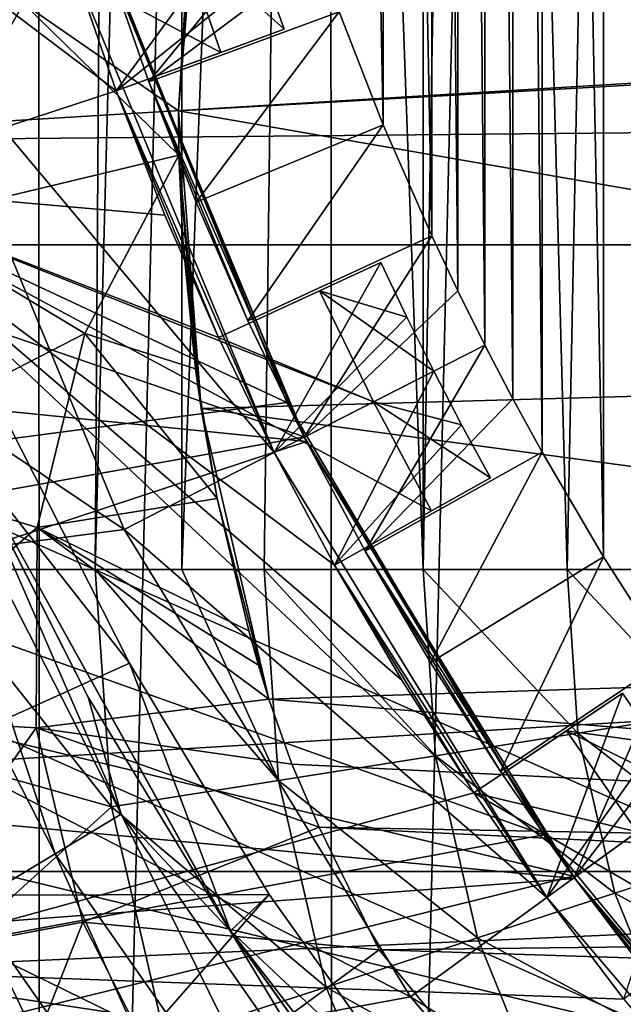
# Model space of a CAD drawing. Header units: metres. Extents: x -104 to 104, y -111 to 38.
# Tile 603 of 656: x -9.53 to -7.74, y -6.11 to -3.19. Entities that reach past the tile are written whole.
import ezdxf

# ---------------------------------------------------------------- set-up
doc = ezdxf.new("R2010")
doc.units = ezdxf.units.M
doc.layers.add('solid_509367_AD153', color=7, linetype='CONTINUOUS')

msp = doc.modelspace()

# ---------------------------------------------------------------- linework, layer by layer
at = {"layer": 'solid_509367_AD153'}
for points in [[(-88.5, -7.5, -19), (-88.5, 19.5, -19), (88.5, 19.5, -19)], [(-36.57795, -7.5, -19), (-88.5, -7.5, -19), (88.5, 19.5, -19)], [(-34.248123, -7.626659, -19), (-36.57795, -7.5, -19), (88.5, 19.5, -19)], [(-31.945723, -8.004942, -19), (-34.248123, -7.626659, -19), (88.5, 19.5, -19)], [(31.945723, -8.004942, -19), (-31.945723, -8.004942, -19), (88.5, 19.5, -19)], [(-7.738137, 18.477869, 77.662575), (-8.617158, 18.085482, 77.653587), (-8.602119, -18.093523, 77.653748)], [(-7.738137, 18.477869, 77.662575), (-8.602119, -18.093523, 77.653748), (-7.680495, -18.502373, 77.663132)], [(-8.617158, 18.085482, 77.653587), (-9.475349, 17.651928, 77.643883), (-9.471533, -17.654408, 77.643929)], [(-8.617158, 18.085482, 77.653587), (-9.471533, -17.654408, 77.643929), (-8.602119, -18.093523, 77.653748)], [(-9.475349, 17.651928, 77.643883), (-10.312423, 17.177353, 77.63353), (-10.298449, -17.186485, 77.633713)], [(-9.475349, 17.651928, 77.643883), (-10.298449, -17.186485, 77.633713), (-9.471533, -17.654408, 77.643929)], [(-4.344064, -7.658508, -16.1), (-4.344064, 15.273149, -16.1), (-55.566704, 15.273149, -16.1)], [(-21.630114, -7.658508, -16.1), (-4.344064, -7.658508, -16.1), (-55.566704, 15.273149, -16.1)], [(-7.607947, 5.083467, 47), (-7.801657, 4.780862, 47), (-7.607947, -5.083467, 47)], [(-9.242718, 4.819205, 74.644295), (-9.818139, -4.818901, 74.699997), (-9.818139, 4.819205, 74.699997)], [(-9.306495, -4.818901, 74.656052), (-9.818139, -4.818901, 74.699997), (-9.242718, 4.819205, 74.644295)], [(-9.306495, -4.818901, 74.656052), (-9.242718, 4.819205, 74.644295), (-9.050115, 4.819205, 74.600021)], [(-9.050115, -4.818901, 74.600021), (-9.306495, -4.818901, 74.656052), (-9.050115, 4.819205, 74.600021)], [(-9.050115, -4.818901, 74.600021), (-9.050115, 4.819205, 74.600021), (-8.684889, 4.819205, 74.477722)], [(-8.805942, -4.818901, 74.524086), (-9.050115, -4.818901, 74.600021), (-8.684889, 4.819205, 74.477722)], [(-8.335526, -4.818901, 74.308037), (-8.805942, -4.818901, 74.524086), (-8.684889, 4.819205, 74.477722)], [(-8.335526, -4.818901, 74.308037), (-8.684889, 4.819205, 74.477722), (-8.33328, 4.819205, 74.306755)], [(-8.335526, -4.818901, 74.308037), (-8.33328, 4.819205, 74.306755), (-8.169735, 4.819205, 74.206543)], [(-7.909254, -4.818901, 74.014336), (-8.335526, -4.818901, 74.308037), (-8.169735, 4.819205, 74.206543)], [(-7.909254, -4.818901, 74.014336), (-8.169735, 4.819205, 74.206543), (-7.716656, 4.819205, 73.840973)], [(-7.715411, -4.818901, 73.839752), (-7.909254, -4.818901, 74.014336), (-7.716656, 4.819205, 73.840973)], [(-7.801657, 4.780862, 47), (-7.983338, 4.470884, 47), (-7.801657, -4.780862, 47)], [(-7.801657, 4.780862, 47), (-7.801657, -4.780862, 47), (-7.607947, -5.083467, 47)], [(-7.983338, 4.470884, 47), (-8.069579, 4.31328, 47), (-7.983338, -4.470884, 47)], [(-7.983338, 4.470884, 47), (-7.983338, -4.470884, 47), (-7.801657, -4.780862, 47)], [(-8.069579, 4.31328, 47), (-8.15271, 4.154013, 47), (-8.069579, -4.31328, 47)], [(-8.069579, 4.31328, 47), (-8.069579, -4.31328, 47), (-7.983338, -4.470884, 47)], [(-8.15271, 4.154013, 47), (-8.232697, 3.993145, 47), (-8.15271, -4.154013, 47)], [(-8.15271, 4.154013, 47), (-8.15271, -4.154013, 47), (-8.069579, -4.31328, 47)], [(-8.232697, 3.993145, 47), (-8.30951, 3.830737, 47), (-8.232697, -3.993145, 47)], [(-8.232697, 3.993145, 47), (-8.232697, -3.993145, 47), (-8.15271, -4.154013, 47)], [(-8.30951, 3.830737, 47), (-8.453498, 3.501553, 47), (-8.30951, -3.830737, 47)], [(-8.30951, 3.830737, 47), (-8.30951, -3.830737, 47), (-8.232697, -3.993145, 47)], [(-5, 3.5, 28.700001), (-5, -3.5, 28.700001), (-12.520934, 1.802411, 28.700001)], [(-8.453498, 3.501553, 47), (-8.584451, 3.166971, 47), (-8.453498, -3.501553, 47)], [(-8.453498, 3.501553, 47), (-8.453498, -3.501553, 47), (-8.30951, -3.830737, 47)], [(-8.584451, 3.166971, 47), (-8.584451, -3.166971, 47), (-8.453498, -3.501553, 47)], [(-5, -3.5, 28.700001), (-12.65, 0, 28.700001), (-12.520934, 1.802411, 28.700001)], [(-5, -3.5, 28.700001), (-12.52093, -1.802438, 28.700001), (-12.65, 0, 28.700001)], [(-14.172264, -11.891007, 43.150002), (-8.422169, -12.412375, 43.150002), (-14.960517, -1.087624, 43.150002)], [(-14.960517, -1.087624, 46.150002), (-14.960517, -1.087624, 43.150002), (-8.422169, -12.412375, 43.150002)], [(-14.960517, -1.087624, 46.150002), (-8.422169, -12.412375, 43.150002), (-14.298434, -2.234385, 47.282345)], [(-9.842766, -3.200262, 48.400002), (-9.367907, -3.043817, 47.900002), (-10.222325, -1.620614, 48.400002)], [(-9.273424, -3.010912, 35.650002), (-12.234767, -1.68314, 35.650002), (-11.894657, -3.322585, 35.650002)], [(-5, -3.5, 28.700001), (-12.136724, -3.56684, 28.700001), (-12.52093, -1.802438, 28.700001)], [(-15.982141, -1.944209, 21.049999), (-15.631022, -3.857101, 21.049999), (15.982138, -1.944239, 21.049999)], [(-15.631022, -3.857101, 21.049999), (15.63101, -3.857155, 21.049999), (15.982138, -1.944239, 21.049999)], [(-8.987225, -2.544101, 15.05), (-5.965303, -2.171207, 15.05), (-5.417044, -3.252802, 15.05)], [(-14.298434, -2.234385, 47.282345), (-8.422169, -12.412375, 43.150002), (-13.668797, -3.324948, 48.150002)], [(-10.459465, -2.48235, 44.900002), (-8.934453, -3.287239, 44.900002), (-9.244156, -3.401187, 44.900002)], [(-10.1, -3.681372, 44.900002), (-10.459465, -2.48235, 44.900002), (-9.244156, -3.401187, 44.900002)], [(-10.459465, -2.48235, 44.900002), (-9.054058, -2.941842, 44.900002), (-8.934453, -3.287239, 44.900002)], [(-9.06, -3.46, 15.05), (-8.987225, -2.544101, 15.05), (-5.417044, -3.252802, 15.05)], [(-8.994509, -2.590855, 13.941825), (-8.987225, -2.544101, 15.05), (-9.06, -3.46, 15.05)], [(-9.518707, -3.142545, 13.941178), (-8.994509, -2.590855, 13.941825), (-9.06, -3.46, 14.513463)], [(-9.015714, -2.744624, 14.066142), (-8.994509, -2.590855, 13.941825), (-9.06, -3.46, 15.05)], [(-9.06, -3.46, 14.513463), (-8.994509, -2.590855, 13.941825), (-9.015714, -2.744624, 14.066142)], [(-9.268449, -3.026062, 35.650002), (-12.073798, -4.096928, 35.650002), (-12.447637, -2.759575, 35.650002)], [(-9.06, -3.46, 14.513463), (-9.015714, -2.744624, 14.066142), (-9.06, -3.46, 15.05)], [(-9.272801, -3.012916, 39), (-9.147366, -3.374641, 39), (-8.702168, -2.827506, 39)], [(-9.147366, -3.374641, 39), (-8.644976, -2.997816, 39), (-8.702168, -2.827506, 39)], [(-8.863847, -2.880038, 46.599998), (-9.367907, -3.043817, 46.599998), (-9.244156, -3.401187, 46.599998)], [(-8.863847, -2.880038, 46.599998), (-9.244156, -3.401187, 46.599998), (-8.806924, -3.049671, 46.599998)], [(-11.330282, -3.112184, 44.900002), (-8.738913, -4.323632, 44.900002), (-9.295851, -2.941018, 44.900002)], [(-9.295851, -2.941018, 44.900002), (-8.738913, -4.323632, 44.900002), (-9.268449, -3.026062, 35.650002)], [(-8.746755, -3.218179, 45.099998), (-8.934453, -3.287239, 44.900002), (-9.054058, -2.941842, 44.900002)], [(-8.806924, -3.049671, 45.099998), (-8.746755, -3.218179, 45.099998), (-9.054058, -2.941842, 44.900002)], [(-9.147366, -3.374641, 39), (-8.584451, -3.166971, 39), (-8.644976, -2.997816, 39)], [(-9.268449, -3.026062, 35.650002), (-8.680493, -4.439437, 35.650002), (-12.073798, -4.096928, 35.650002)], [(-8.687982, -4.425251, 35.650002), (-9.273424, -3.010912, 35.650002), (-11.894657, -3.322585, 35.650002)], [(-9.272801, -3.012916, 39), (-9.273424, -3.010912, 35.650002), (-8.687982, -4.425251, 35.650002)], [(-9.272801, -3.012916, 39), (-8.687982, -4.425251, 35.650002), (-9.147366, -3.374641, 39)], [(-8.738913, -4.323632, 44.900002), (-8.680493, -4.439437, 35.650002), (-9.268449, -3.026062, 35.650002)], [(-9.842766, -3.200262, 48.400002), (-8.776414, -4.471807, 47.900002), (-9.367907, -3.043817, 47.900002)], [(-9.367907, -3.043817, 46.599998), (-9.367907, -3.043817, 47.900002), (-8.776414, -4.471807, 47.900002)], [(-9.244156, -3.401187, 46.599998), (-9.367907, -3.043817, 46.599998), (-8.776414, -4.471807, 47.900002)], [(-8.806924, -3.049671, 46.599998), (-9.244156, -3.401187, 46.599998), (-8.746755, -3.218179, 46.599998)], [(-8.806924, -3.049671, 45.099998), (-8.746755, -3.218179, 46.599998), (-8.746755, -3.218179, 45.099998)], [(-8.806924, -3.049671, 46.599998), (-8.746755, -3.218179, 46.599998), (-8.806924, -3.049671, 45.099998)], [(-11.330282, -3.112184, 44.900002), (-10.813515, -4.596522, 44.900002), (-8.738913, -4.323632, 44.900002)], [(-10.081109, -3.128362, 13.18313), (-9.518707, -3.142545, 13.941178), (-9.886367, -3.790489, 13.941178)], [(-9.886367, -3.790489, 13.941178), (-9.518707, -3.142545, 13.941178), (-9.058498, -3.591987, 14.576719)], [(-9.518707, -3.142545, 13.941178), (-9.06, -3.46, 14.513463), (-9.058498, -3.591987, 14.576719)], [(-9.147366, -3.374641, 46.400002), (-8.584451, -3.166971, 47), (-8.584451, -3.166971, 39)], [(-9.007826, -3.731164, 46.400002), (-8.584451, -3.166971, 47), (-9.147366, -3.374641, 46.400002)], [(-9.147366, -3.374641, 39), (-9.147366, -3.374641, 46.400002), (-8.584451, -3.166971, 39)], [(-9.007826, -3.731164, 46.400002), (-8.453498, -3.501553, 47), (-8.584451, -3.166971, 47)], [(-9.221043, -4.700364, 48.400002), (-9.842766, -3.200262, 48.400002), (-11.271514, -3.318932, 48.400002)], [(-9.221043, -4.700364, 48.400002), (-8.776414, -4.471807, 47.900002), (-9.842766, -3.200262, 48.400002)], [(-8.746755, -3.218179, 46.599998), (-9.244156, -3.401187, 46.599998), (-9.244156, -3.401187, 44.900002)], [(-8.746755, -3.218179, 45.099998), (-9.244156, -3.401187, 44.900002), (-8.934453, -3.287239, 44.900002)], [(-8.746755, -3.218179, 46.599998), (-9.244156, -3.401187, 44.900002), (-8.746755, -3.218179, 45.099998)], [(-9.06, -3.46, 15.05), (-5.417044, -3.252802, 15.05), (-4.685295, -4.219987, 15.05)], [(-8.687982, -4.425251, 35.650002), (-11.894657, -3.322585, 35.650002), (-11.336266, -4.900151, 35.650002)], [(-9.221043, -4.700364, 48.400002), (-11.271514, -3.318932, 48.400002), (-10.683253, -4.891956, 48.400002)], [(-13.668797, -3.324948, 48.150002), (-8.422169, -12.412375, 43.150002), (-9.713888, -10.175053, 48.150002)], [(-8.854396, -4.081933, 39), (-9.147366, -3.374641, 39), (-8.687982, -4.425251, 35.650002)], [(-8.854396, -4.081933, 39), (-9.147366, -3.374641, 46.400002), (-9.147366, -3.374641, 39)], [(-8.854396, -4.081933, 39), (-9.007826, -3.731164, 46.400002), (-9.147366, -3.374641, 46.400002)], [(-10.1, -3.681372, 44.900002), (-9.244156, -3.401187, 44.900002), (-9.100213, -3.769432, 44.900002)], [(-9.244156, -3.401187, 44.900002), (-9.244156, -3.401187, 46.599998), (-8.776414, -4.471807, 47.900002)], [(-8.941608, -4.131603, 46.599998), (-9.244156, -3.401187, 44.900002), (-8.776414, -4.471807, 47.900002)], [(-8.941608, -4.131603, 46.599998), (-9.100213, -3.769432, 44.900002), (-9.244156, -3.401187, 44.900002)], [(-8.992575, -4.341708, 15.05), (-9.06, -3.46, 15.05), (-4.685295, -4.219987, 15.05)], [(-9.06, -3.46, 14.513463), (-9.06, -3.46, 15.05), (-8.992575, -4.341708, 15.05)], [(-9.058498, -3.591987, 14.576719), (-9.06, -3.46, 14.513463), (-8.992575, -4.341708, 15.05)], [(-5, -3.5, 28.700001), (-4.5, -6.947333, 28.700001), (-12.136724, -3.56684, 28.700001)], [(-9.007826, -3.731164, 46.400002), (-8.854396, -4.081933, 46.400002), (-8.453498, -3.501553, 47)], [(-8.854396, -4.081933, 46.400002), (-8.30951, -3.830737, 47), (-8.453498, -3.501553, 47)], [(-4.5, -6.947333, 28.700001), (-11.505637, -5.257634, 28.700001), (-12.136724, -3.56684, 28.700001)], [(-9.886367, -3.790489, 13.941178), (-9.058498, -3.591987, 14.576719), (-9.337049, -4.119455, 14.574554)], [(-9.337049, -4.119455, 14.574554), (-9.058498, -3.591987, 14.576719), (-9.009361, -4.224755, 14.82106)], [(-9.047276, -3.843985, 14.685728), (-9.058498, -3.591987, 14.576719), (-8.992575, -4.341708, 15.05)], [(-9.009361, -4.224755, 14.82106), (-9.058498, -3.591987, 14.576719), (-9.047276, -3.843985, 14.685728)], [(-10.1, -3.681372, 44.900002), (-9.100213, -3.769432, 44.900002), (-8.941608, -4.131603, 44.900002)], [(-10.1, -3.681372, 44.900002), (-8.941608, -4.131603, 44.900002), (-8.482382, -4.32199, 44.900002)], [(-10.1, -3.681372, 44.900002), (-8.598283, -4.805418, 44.900002), (-8.398505, -5.146611, 44.900002)], [(-10.1, -3.681372, 44.900002), (-8.310218, -4.644424, 44.900002), (-8.598283, -4.805418, 44.900002)], [(-10.1, -3.681372, 44.900002), (-8.398505, -5.146611, 44.900002), (-8.185197, -5.479512, 44.900002)], [(-10.1, -6.004374, 44.900002), (-10.1, -3.681372, 44.900002), (-8.185197, -5.479512, 44.900002)], [(-10.1, -3.681372, 44.900002), (-8.482382, -4.32199, 44.900002), (-8.310218, -4.644424, 44.900002)], [(-8.854396, -4.081933, 39), (-8.854396, -4.081933, 46.400002), (-9.007826, -3.731164, 46.400002)], [(-10.090462, -4.506975, 13.941178), (-9.886367, -3.790489, 13.941178), (-9.337049, -4.119455, 14.574554)], [(-8.941608, -4.131603, 46.599998), (-8.941608, -4.131603, 44.900002), (-9.100213, -3.769432, 44.900002)], [(-9.009361, -4.224755, 14.82106), (-9.047276, -3.843985, 14.685728), (-8.992575, -4.341708, 15.05)], [(-8.854396, -4.081933, 39), (-8.30951, -3.830737, 47), (-8.854396, -4.081933, 46.400002)], [(-8.854396, -4.081933, 39), (-8.30951, -3.830737, 39), (-8.30951, -3.830737, 47)], [(-8.687313, -4.426407, 39), (-8.30951, -3.830737, 39), (-8.854396, -4.081933, 39)], [(-8.687313, -4.426407, 39), (-8.232697, -3.993145, 39), (-8.30951, -3.830737, 39)], [(-8.232697, -3.993145, 39), (-8.232697, -3.993145, 47), (-8.30951, -3.830737, 47)], [(-8.232697, -3.993145, 39), (-8.30951, -3.830737, 47), (-8.30951, -3.830737, 39)], [(-15.631022, -3.857101, 21.049999), (-15.052203, -5.712808, 21.049999), (15.63101, -3.857155, 21.049999)], [(-15.052203, -5.712808, 21.049999), (15.052176, -5.712878, 21.049999), (15.63101, -3.857155, 21.049999)], [(-8.460486, -3.909293, 46.599998), (-8.941608, -4.131603, 46.599998), (-8.776414, -4.471807, 46.599998)], [(-8.460486, -3.909293, 45.099998), (-8.642041, -3.993184, 44.900002), (-8.941608, -4.131603, 46.599998)], [(-8.460486, -3.909293, 46.599998), (-8.460486, -3.909293, 45.099998), (-8.941608, -4.131603, 46.599998)], [(-8.383879, -4.070992, 46.599998), (-8.460486, -3.909293, 46.599998), (-8.776414, -4.471807, 46.599998)], [(-8.460486, -3.909293, 45.099998), (-8.383879, -4.070992, 45.099998), (-8.642041, -3.993184, 44.900002)], [(-8.383879, -4.070992, 46.599998), (-8.383879, -4.070992, 45.099998), (-8.460486, -3.909293, 45.099998)], [(-8.383879, -4.070992, 46.599998), (-8.460486, -3.909293, 45.099998), (-8.460486, -3.909293, 46.599998)], [(-8.642041, -3.993184, 44.900002), (-8.941608, -4.131603, 44.900002), (-8.941608, -4.131603, 46.599998)], [(-8.642041, -3.993184, 44.900002), (-8.482382, -4.32199, 44.900002), (-8.941608, -4.131603, 44.900002)], [(-8.687313, -4.426407, 39), (-8.15271, -4.154013, 39), (-8.232697, -3.993145, 39)], [(-8.304181, -4.231192, 45.099998), (-8.482382, -4.32199, 44.900002), (-8.642041, -3.993184, 44.900002)], [(-8.383879, -4.070992, 45.099998), (-8.304181, -4.231192, 45.099998), (-8.642041, -3.993184, 44.900002)], [(-8.15271, -4.154013, 39), (-8.15271, -4.154013, 47), (-8.232697, -3.993145, 47)], [(-8.232697, -3.993145, 39), (-8.15271, -4.154013, 39), (-8.232697, -3.993145, 47)], [(-8.687313, -4.426407, 39), (-8.854396, -4.081933, 39), (-8.687982, -4.425251, 35.650002)], [(-8.383879, -4.070992, 46.599998), (-8.776414, -4.471807, 46.599998), (-8.304181, -4.231192, 46.599998)], [(-8.304181, -4.231192, 46.599998), (-8.304181, -4.231192, 45.099998), (-8.383879, -4.070992, 45.099998)], [(-8.383879, -4.070992, 46.599998), (-8.304181, -4.231192, 46.599998), (-8.383879, -4.070992, 45.099998)], [(-8.680493, -4.439437, 35.650002), (-11.555425, -5.388383, 35.650002), (-12.073798, -4.096928, 35.650002)], [(-10.090462, -4.506975, 13.941178), (-9.337049, -4.119455, 14.574554), (-9.478699, -4.694694, 14.574554)], [(-9.478699, -4.694694, 14.574554), (-9.337049, -4.119455, 14.574554), (-8.945201, -4.608255, 14.923106)], [(-9.337049, -4.119455, 14.574554), (-9.009361, -4.224755, 14.82106), (-8.945201, -4.608255, 14.923106)], [(-8.776414, -4.471807, 46.599998), (-8.941608, -4.131603, 46.599998), (-8.776414, -4.471807, 47.900002)], [(-8.687313, -4.426407, 39), (-8.506836, -4.764057, 39), (-8.15271, -4.154013, 39)], [(-8.506836, -4.764057, 39), (-8.069579, -4.31328, 39), (-8.15271, -4.154013, 39)], [(-8.069579, -4.31328, 39), (-8.069579, -4.31328, 47), (-8.15271, -4.154013, 47)], [(-8.15271, -4.154013, 39), (-8.069579, -4.31328, 39), (-8.15271, -4.154013, 47)], [(-10.111191, -4.316765, 60.638214), (-9.425043, -5.660319, 60.638214), (-9.901417, -4.227207, 60.457531)], [(-9.901417, -4.227207, 60.457531), (-9.229505, -5.542886, 60.457531), (-9.694415, -4.474431, 60.181629)], [(-9.425043, -5.660319, 60.638214), (-9.229505, -5.542886, 60.457531), (-9.901417, -4.227207, 60.457531)], [(-8.945201, -4.608255, 14.923106), (-9.009361, -4.224755, 14.82106), (-8.992575, -4.341708, 15.05)], [(-8.992575, -4.341708, 15.05), (-4.685295, -4.219987, 15.05), (-3.79355, -5.04171, 15.05)], [(-8.304181, -4.231192, 46.599998), (-8.776414, -4.471807, 46.599998), (-8.598283, -4.805418, 46.599998)], [(-8.304181, -4.231192, 46.599998), (-8.598283, -4.805418, 46.599998), (-8.221422, -4.389831, 46.599998)], [(-8.304181, -4.231192, 45.099998), (-8.221422, -4.389831, 45.099998), (-8.482382, -4.32199, 44.900002)], [(-8.221422, -4.389831, 46.599998), (-8.221422, -4.389831, 45.099998), (-8.304181, -4.231192, 45.099998)], [(-8.304181, -4.231192, 46.599998), (-8.221422, -4.389831, 46.599998), (-8.304181, -4.231192, 45.099998)], [(-8.506836, -4.764057, 39), (-7.983338, -4.470884, 39), (-8.069579, -4.31328, 39)], [(-7.983338, -4.470884, 39), (-7.983338, -4.470884, 47), (-8.069579, -4.31328, 47)], [(-8.069579, -4.31328, 39), (-7.983338, -4.470884, 39), (-8.069579, -4.31328, 47)], [(-10.813515, -4.596522, 44.900002), (-7.978003, -5.604807, 44.900002), (-8.738913, -4.323632, 44.900002)], [(-9.673712, -5.80966, 60.661301), (-9.425043, -5.660319, 60.638214), (-10.111191, -4.316765, 60.638214)], [(-8.791926, -5.202926, 15.05), (-8.992575, -4.341708, 15.05), (-3.79355, -5.04171, 15.05)], [(-8.945201, -4.608255, 14.923106), (-8.992575, -4.341708, 15.05), (-8.791926, -5.202926, 15.05)], [(-8.738913, -4.323632, 44.900002), (-7.978003, -5.604807, 44.900002), (-8.680493, -4.439437, 35.650002)], [(-8.135633, -4.546852, 45.099998), (-8.310218, -4.644424, 44.900002), (-8.482382, -4.32199, 44.900002)], [(-8.221422, -4.389831, 45.099998), (-8.135633, -4.546852, 45.099998), (-8.482382, -4.32199, 44.900002)], [(-10.730652, -5.785414, 56.099182), (-9.565758, -4.381969, 57.174011), (-9.205016, -5.096377, 57.174011)], [(-9.693461, -4.473991, 60.12146), (-9.205016, -5.096377, 57.174011), (-9.565758, -4.381969, 57.174011)], [(-8.221422, -4.389831, 46.599998), (-8.598283, -4.805418, 46.599998), (-8.135633, -4.546852, 46.599998)], [(-8.221422, -4.389831, 45.099998), (-8.135633, -4.546852, 46.599998), (-8.135633, -4.546852, 45.099998)], [(-8.221422, -4.389831, 46.599998), (-8.135633, -4.546852, 46.599998), (-8.221422, -4.389831, 45.099998)], [(-7.890806, -5.726568, 35.650002), (-8.687982, -4.425251, 35.650002), (-11.336266, -4.900151, 35.650002)], [(-8.687313, -4.426407, 39), (-8.687982, -4.425251, 35.650002), (-7.890806, -5.726568, 35.650002)], [(-8.687313, -4.426407, 39), (-7.890806, -5.726568, 35.650002), (-8.506836, -4.764057, 39)], [(-8.680493, -4.439437, 35.650002), (-7.885927, -5.733893, 35.650002), (-11.555425, -5.388383, 35.650002)], [(-7.978003, -5.604807, 44.900002), (-7.885927, -5.733893, 35.650002), (-8.680493, -4.439437, 35.650002)], [(-9.694415, -4.474431, 60.181629), (-9.327262, -5.196575, 60.181629), (-9.693461, -4.473991, 60.12146)], [(-9.229505, -5.542886, 60.457531), (-9.327262, -5.196575, 60.181629), (-9.694415, -4.474431, 60.181629)], [(-9.693461, -4.473991, 60.12146), (-8.905538, -5.888224, 60.12146), (-9.205016, -5.096377, 57.174011)], [(-8.906414, -5.888803, 60.181629), (-8.905538, -5.888224, 60.12146), (-9.693461, -4.473991, 60.12146)], [(-9.327262, -5.196575, 60.181629), (-8.906414, -5.888803, 60.181629), (-9.693461, -4.473991, 60.12146)], [(-9.221043, -4.700364, 48.400002), (-7.968817, -5.789685, 47.900002), (-8.776414, -4.471807, 47.900002)], [(-8.776414, -4.471807, 46.599998), (-8.776414, -4.471807, 47.900002), (-7.968817, -5.789685, 47.900002)], [(-8.598283, -4.805418, 46.599998), (-8.776414, -4.471807, 46.599998), (-7.968817, -5.789685, 47.900002)], [(-8.506836, -4.764057, 46.400002), (-7.983338, -4.470884, 47), (-7.983338, -4.470884, 39)], [(-8.313242, -5.094361, 46.400002), (-7.983338, -4.470884, 47), (-8.506836, -4.764057, 46.400002)], [(-8.506836, -4.764057, 39), (-8.506836, -4.764057, 46.400002), (-7.983338, -4.470884, 39)], [(-8.313242, -5.094361, 46.400002), (-7.801657, -4.780862, 47), (-7.983338, -4.470884, 47)], [(-10.119428, -5.251399, 13.941178), (-10.090462, -4.506975, 13.941178), (-9.478699, -4.694694, 14.574554)], [(-8.135633, -4.546852, 46.599998), (-8.598283, -4.805418, 46.599998), (-8.598283, -4.805418, 44.900002)], [(-8.135633, -4.546852, 45.099998), (-8.598283, -4.805418, 44.900002), (-8.310218, -4.644424, 44.900002)], [(-8.135633, -4.546852, 46.599998), (-8.598283, -4.805418, 44.900002), (-8.135633, -4.546852, 45.099998)], [(-10.813515, -4.596522, 44.900002), (-10.103702, -5.997898, 44.900002), (-7.978003, -5.604807, 44.900002)], [(-9.478699, -4.694694, 14.574554), (-8.945201, -4.608255, 14.923106), (-8.851814, -5.000006, 14.995512)], [(-8.851814, -5.000006, 14.995512), (-8.945201, -4.608255, 14.923106), (-8.791926, -5.202926, 15.05)], [(-8.372642, -6.084357, 48.400002), (-9.221043, -4.700364, 48.400002), (-10.683253, -4.891956, 48.400002)], [(-10.119428, -5.251399, 13.941178), (-9.478699, -4.694694, 14.574554), (-9.480872, -5.287111, 14.574554)], [(-9.480872, -5.287111, 14.574554), (-9.478699, -4.694694, 14.574554), (-8.791926, -5.202926, 15.020409)], [(-9.478699, -4.694694, 14.574554), (-8.851814, -5.000006, 14.995512), (-8.822806, -5.101701, 15.009071)], [(-9.478699, -4.694694, 14.574554), (-8.822806, -5.101701, 15.009071), (-8.791926, -5.202926, 15.020409)], [(-8.372642, -6.084357, 48.400002), (-7.968817, -5.789685, 47.900002), (-9.221043, -4.700364, 48.400002)], [(-8.106829, -5.41681, 39), (-8.506836, -4.764057, 39), (-7.890806, -5.726568, 35.650002)], [(-8.106829, -5.41681, 39), (-8.506836, -4.764057, 46.400002), (-8.506836, -4.764057, 39)], [(-8.106829, -5.41681, 39), (-8.313242, -5.094361, 46.400002), (-8.506836, -4.764057, 46.400002)], [(-8.313242, -5.094361, 46.400002), (-8.106829, -5.41681, 46.400002), (-7.801657, -4.780862, 47)], [(-8.106829, -5.41681, 46.400002), (-7.607947, -5.083467, 47), (-7.801657, -4.780862, 47)], [(-8.598283, -4.805418, 44.900002), (-8.598283, -4.805418, 46.599998), (-7.968817, -5.789685, 47.900002)], [(-8.185197, -5.479512, 46.599998), (-8.598283, -4.805418, 44.900002), (-7.968817, -5.789685, 47.900002)], [(-8.185197, -5.479512, 46.599998), (-8.398505, -5.146611, 44.900002), (-8.598283, -4.805418, 44.900002)], [(-9.258581, -5.521896, 74.657265), (-9.787923, -5.372601, 74.699997), (-9.818139, -4.818901, 74.699997)], [(-9.258581, -5.521896, 74.657265), (-9.818139, -4.818901, 74.699997), (-9.306495, -4.818901, 74.656052)], [(-8.763864, -5.443582, 74.526566), (-9.306495, -4.818901, 74.656052), (-9.050115, -4.818901, 74.600021)], [(-9.258581, -5.521896, 74.657265), (-9.306495, -4.818901, 74.656052), (-8.763864, -5.443582, 74.526566)], [(-8.763864, -5.443582, 74.526566), (-9.050115, -4.818901, 74.600021), (-8.805942, -4.818901, 74.524086)], [(-8.298704, -5.369946, 74.311707), (-8.805942, -4.818901, 74.524086), (-8.335526, -4.818901, 74.308037)], [(-8.763864, -5.443582, 74.526566), (-8.805942, -4.818901, 74.524086), (-8.298704, -5.369946, 74.311707)], [(-7.876952, -5.303181, 74.019081), (-8.335526, -4.818901, 74.308037), (-7.909254, -4.818901, 74.014336)], [(-8.298704, -5.369946, 74.311707), (-8.335526, -4.818901, 74.308037), (-7.876952, -5.303181, 74.019081)], [(-7.511164, -5.245276, 73.657417), (-7.909254, -4.818901, 74.014336), (-7.715411, -4.818901, 73.839752)], [(-7.876952, -5.303181, 74.019081), (-7.909254, -4.818901, 74.014336), (-7.511164, -5.245276, 73.657417)], [(-8.372642, -6.084357, 48.400002), (-10.683253, -4.891956, 48.400002), (-9.879629, -6.360354, 48.400002)], [(-7.890806, -5.726568, 35.650002), (-11.336266, -4.900151, 35.650002), (-10.570021, -6.387257, 35.650002)], [(-8.822806, -5.101701, 15.009071), (-8.851814, -5.000006, 14.995512), (-8.791926, -5.202926, 15.05)], [(-8.791926, -5.202926, 15.05), (-3.79355, -5.04171, 15.05), (-2.770548, -5.691703, 15.05)], [(-10.730652, -5.785414, 56.099182), (-9.205016, -5.096377, 57.174011), (-8.791017, -5.781298, 57.174011)], [(-8.905538, -5.888224, 60.12146), (-8.791017, -5.781298, 57.174011), (-9.205016, -5.096377, 57.174011)], [(-8.791926, -5.202926, 15.020409), (-8.822806, -5.101701, 15.009071), (-8.791926, -5.202926, 15.05)], [(-8.106829, -5.41681, 39), (-8.106829, -5.41681, 46.400002), (-8.313242, -5.094361, 46.400002)], [(-8.106829, -5.41681, 39), (-7.607947, -5.083467, 47), (-8.106829, -5.41681, 46.400002)], [(-8.106829, -5.41681, 39), (-7.607947, -5.083467, 39), (-7.607947, -5.083467, 47)], [(-7.887916, -5.730906, 39), (-7.607947, -5.083467, 39), (-8.106829, -5.41681, 39)], [(-7.887916, -5.730906, 39), (-7.506673, -5.23186, 39), (-7.607947, -5.083467, 39)], [(-8.185197, -5.479512, 46.599998), (-8.185197, -5.479512, 44.900002), (-8.398505, -5.146611, 44.900002)], [(-7.744775, -5.184675, 46.599998), (-8.185197, -5.479512, 46.599998), (-7.968817, -5.789685, 46.599998)], [(-7.744775, -5.184675, 45.099998), (-7.910972, -5.295934, 44.900002), (-8.185197, -5.479512, 46.599998)], [(-7.744775, -5.184675, 46.599998), (-7.744775, -5.184675, 45.099998), (-8.185197, -5.479512, 46.599998)], [(-7.643816, -5.332399, 46.599998), (-7.744775, -5.184675, 46.599998), (-7.968817, -5.789685, 46.599998)], [(-7.744775, -5.184675, 45.099998), (-7.643816, -5.332399, 45.099998), (-7.910972, -5.295934, 44.900002)], [(-7.643816, -5.332399, 46.599998), (-7.643816, -5.332399, 45.099998), (-7.744775, -5.184675, 45.099998)], [(-7.643816, -5.332399, 46.599998), (-7.744775, -5.184675, 45.099998), (-7.744775, -5.184675, 46.599998)], [(-9.480872, -5.287111, 14.574554), (-8.791926, -5.202926, 15.020409), (-8.724152, -5.395023, 15.037653)], [(-9.229505, -5.542886, 60.457531), (-8.906414, -5.888803, 60.181629), (-9.327262, -5.196575, 60.181629)], [(-8.724204, -5.39489, 15.05), (-8.791926, -5.202926, 15.05), (-2.770548, -5.691703, 15.05)], [(-8.791926, -5.202926, 15.020409), (-8.791926, -5.202926, 15.05), (-8.724204, -5.39489, 15.05)], [(-8.724152, -5.395023, 15.037653), (-8.791926, -5.202926, 15.020409), (-8.724204, -5.39489, 15.05)], [(-7.887916, -5.730906, 39), (-7.402505, -5.378235, 39), (-7.506673, -5.23186, 39)], [(-7.876952, -5.303181, 74.019081), (-7.511164, -5.245276, 73.657417), (-7.415102, -5.662576, 73.662041)], [(-4.5, -6.947333, 28.700001), (-10.640754, -6.840813, 28.700001), (-11.505637, -5.257634, 28.700001)], [(-9.971622, -5.981576, 13.941178), (-10.119428, -5.251399, 13.941178), (-9.480872, -5.287111, 14.574554)], [(-9.971622, -5.981576, 13.941178), (-9.480872, -5.287111, 14.574554), (-9.343448, -5.863373, 14.574554)], [(-9.480872, -5.287111, 14.574554), (-8.724152, -5.395023, 15.037653), (-8.64362, -5.58182, 15.05)], [(-9.343448, -5.863373, 14.574554), (-9.480872, -5.287111, 14.574554), (-8.64362, -5.58182, 15.05)], [(-8.298704, -5.369946, 74.311707), (-7.876952, -5.303181, 74.019081), (-7.768023, -5.777227, 74.022964)], [(-7.910972, -5.295934, 44.900002), (-8.185197, -5.479512, 44.900002), (-8.185197, -5.479512, 46.599998)], [(-7.910972, -5.295934, 44.900002), (-7.701841, -5.595716, 44.900002), (-8.185197, -5.479512, 44.900002)], [(-7.540039, -5.478158, 45.099998), (-7.701841, -5.595716, 44.900002), (-7.910972, -5.295934, 44.900002)], [(-7.643816, -5.332399, 45.099998), (-7.540039, -5.478158, 45.099998), (-7.910972, -5.295934, 44.900002)], [(-7.768023, -5.777227, 74.022964), (-7.876952, -5.303181, 74.019081), (-7.415102, -5.662576, 73.662041)], [(-7.643816, -5.332399, 46.599998), (-7.968817, -5.789685, 46.599998), (-7.540039, -5.478158, 46.599998)], [(-7.885927, -5.733893, 35.650002), (-13.141463, -6.127965, 35.650002), (-11.555425, -5.388383, 35.650002)], [(-9.258581, -5.521896, 74.657265), (-9.696004, -5.917329, 74.699997), (-9.787923, -5.372601, 74.699997)], [(-8.763864, -5.443582, 74.526566), (-8.298704, -5.369946, 74.311707), (-8.174702, -5.909341, 74.314728)], [(-8.174702, -5.909341, 74.314728), (-8.298704, -5.369946, 74.311707), (-7.768023, -5.777227, 74.022964)], [(-7.887916, -5.730906, 39), (-7.65684, -6.036166, 39), (-7.402505, -5.378235, 39)], [(-8.64362, -5.58182, 15.05), (-8.724204, -5.39489, 15.05), (-2.770548, -5.691703, 15.05)], [(-8.724152, -5.395023, 15.037653), (-8.724204, -5.39489, 15.05), (-8.64362, -5.58182, 15.05)], [(-7.887916, -5.730906, 39), (-8.106829, -5.41681, 39), (-7.890806, -5.726568, 35.650002)], [(-9.258581, -5.521896, 74.657265), (-8.763864, -5.443582, 74.526566), (-8.623028, -6.054986, 74.528641)], [(-8.623028, -6.054986, 74.528641), (-8.763864, -5.443582, 74.526566), (-8.174702, -5.909341, 74.314728)], [(-10.1, -6.004374, 44.900002), (-8.185197, -5.479512, 44.900002), (-7.481358, -5.887248, 44.900002)], [(-7.968817, -5.789685, 46.599998), (-8.185197, -5.479512, 46.599998), (-7.968817, -5.789685, 47.900002)], [(-7.701841, -5.595716, 44.900002), (-7.481358, -5.887248, 44.900002), (-8.185197, -5.479512, 44.900002)], [(-7.540039, -5.478158, 46.599998), (-7.968817, -5.789685, 46.599998), (-7.74069, -6.091323, 46.599998)], [(-9.099654, -6.209824, 74.658325), (-9.696004, -5.917329, 74.699997), (-9.258581, -5.521896, 74.657265)], [(-9.099654, -6.209824, 74.658325), (-9.258581, -5.521896, 74.657265), (-8.623028, -6.054986, 74.528641)], [(-9.425043, -5.660319, 60.638214), (-8.561426, -6.897291, 60.638214), (-9.229505, -5.542886, 60.457531)], [(-9.229505, -5.542886, 60.457531), (-8.383804, -6.754195, 60.457531), (-8.906414, -5.888803, 60.181629)], [(-8.561426, -6.897291, 60.638214), (-8.383804, -6.754195, 60.457531), (-9.229505, -5.542886, 60.457531)], [(-9.343448, -5.863373, 14.574554), (-8.64362, -5.58182, 15.05), (-8.465418, -5.944704, 15.05)], [(-8.64362, -5.58182, 15.05), (-2.770548, -5.691703, 15.05), (-2.572962, -5.875876, 15.05)], [(-8.465418, -5.944704, 15.05), (-8.64362, -5.58182, 15.05), (-2.572962, -5.875876, 15.05)], [(-10.103702, -5.997898, 44.900002), (-7.030752, -6.755066, 44.900002), (-7.978003, -5.604807, 44.900002)], [(-7.978003, -5.604807, 44.900002), (-7.030752, -6.755066, 44.900002), (-7.885927, -5.733893, 35.650002)], [(-9.673712, -5.80966, 60.661301), (-8.78731, -7.079268, 60.661301), (-9.425043, -5.660319, 60.638214)], [(-8.78731, -7.079268, 60.661301), (-8.561426, -6.897291, 60.638214), (-9.425043, -5.660319, 60.638214)], [(-7.768023, -5.777227, 74.022964), (-7.415102, -5.662576, 73.662041), (-7.253802, -6.059626, 73.665398)], [(-15.052203, -5.712808, 21.049999), (-14.254401, -7.48449, 21.049999), (15.052176, -5.712878, 21.049999)], [(-14.254401, -7.48449, 21.049999), (14.254359, -7.484569, 21.049999), (15.052176, -5.712878, 21.049999)], [(-7.885927, -5.733893, 35.650002), (-6.892492, -6.895763, 35.650002), (-13.141463, -6.127965, 35.650002)], [(-7.413128, -6.332841, 35.650002), (-7.890806, -5.726568, 35.650002), (-10.570021, -6.387257, 35.650002)], [(-7.887916, -5.730906, 39), (-7.890806, -5.726568, 35.650002), (-7.413128, -6.332841, 35.650002)], [(-7.887916, -5.730906, 39), (-7.413128, -6.332841, 35.650002), (-7.65684, -6.036166, 39)], [(-7.030752, -6.755066, 44.900002), (-6.892492, -6.895763, 35.650002), (-7.885927, -5.733893, 35.650002)], [(-9.926567, -7.076806, 56.099182), (-10.730652, -5.785414, 56.099182), (-8.791017, -5.781298, 57.174011)], [(-9.926567, -7.076806, 56.099182), (-8.791017, -5.781298, 57.174011), (-8.326155, -6.43277, 57.174011)], [(-8.905538, -5.888224, 60.12146), (-8.326155, -6.43277, 57.174011), (-8.791017, -5.781298, 57.174011)], [(-8.372642, -6.084357, 48.400002), (-6.965002, -6.965002, 47.900002), (-7.968817, -5.789685, 47.900002)], [(-8.174702, -5.909341, 74.314728), (-7.768023, -5.777227, 74.022964), (-7.58492, -6.228315, 74.025772)], [(-7.968817, -5.789685, 46.599998), (-7.968817, -5.789685, 47.900002), (-6.965002, -6.965002, 47.900002)], [(-7.74069, -6.091323, 46.599998), (-7.968817, -5.789685, 46.599998), (-6.965002, -6.965002, 47.900002)], [(-7.58492, -6.228315, 74.025772), (-7.768023, -5.777227, 74.022964), (-7.253802, -6.059626, 73.665398)], [(-9.89129, -5.940329, 60.518974), (-8.984951, -7.238493, 60.518974), (-9.673712, -5.80966, 60.661301)], [(-8.984951, -7.238493, 60.518974), (-8.78731, -7.079268, 60.661301), (-9.673712, -5.80966, 60.661301)], [(-10.1, -6.004374, 44.900002), (-7.481358, -5.887248, 44.900002), (-7.74069, -6.091323, 44.900002)], [(-9.655421, -6.65613, 13.941178), (-9.971622, -5.981576, 13.941178), (-9.343448, -5.863373, 14.574554)], [(-9.655421, -6.65613, 13.941178), (-9.343448, -5.863373, 14.574554), (-9.074157, -6.391054, 14.574554)], [(-9.074157, -6.391054, 14.574554), (-9.343448, -5.863373, 14.574554), (-8.465418, -5.944704, 15.05)], [(-8.906414, -5.888803, 60.181629), (-8.434293, -6.547131, 60.181629), (-8.905538, -5.888224, 60.12146)], [(-8.383804, -6.754195, 60.457531), (-8.434293, -6.547131, 60.181629), (-8.906414, -5.888803, 60.181629)], [(-8.905538, -5.888224, 60.12146), (-7.912838, -7.167062, 60.12146), (-8.326155, -6.43277, 57.174011)], [(-7.913617, -7.167767, 60.181629), (-7.912838, -7.167062, 60.12146), (-8.905538, -5.888224, 60.12146)], [(-8.434293, -6.547131, 60.181629), (-7.913617, -7.167767, 60.181629), (-8.905538, -5.888224, 60.12146)], [(-8.465418, -5.944704, 15.05), (-2.572962, -5.875876, 15.05), (-2.5, -6.135946, 15.05)], [(-9.099654, -6.209824, 74.658325), (-9.541286, -6.457593, 74.699997), (-9.696004, -5.917329, 74.699997)], [(-8.623028, -6.054986, 74.528641), (-8.174702, -5.909341, 74.314728), (-7.96631, -6.422615, 74.316902)], [(-7.96631, -6.422615, 74.316902), (-8.174702, -5.909341, 74.314728), (-7.58492, -6.228315, 74.025772)], [(-9.878167, -6.212831, 60.259727), (-8.984951, -7.238493, 60.518974), (-9.89129, -5.940329, 60.518974)], [(-9.074157, -6.391054, 14.574554), (-8.465418, -5.944704, 15.05), (-8.208469, -6.256822, 15.05)], [(-8.208469, -6.256822, 15.05), (-8.465418, -5.944704, 15.05), (-2.5, -6.135946, 15.05)], [(-10.103702, -5.997898, 44.900002), (-9.213566, -7.291744, 44.900002), (-7.030752, -6.755066, 44.900002)], [(-9.893922, -6.338202, 37.450001), (-9.213566, -7.291744, 44.900002), (-10.103702, -5.997898, 44.900002)], [(-10.1, -6.004374, 44.900002), (-7.74069, -6.091323, 44.900002), (-7.489999, -6.397063, 44.900002)], [(-10.1, -6.004374, 44.900002), (-7.489999, -6.397063, 44.900002), (-7.227239, -6.692497, 44.900002)], [(-9.563915, -6.825977, 44.900002), (-10.1, -6.004374, 44.900002), (-7.227239, -6.692497, 44.900002)], [(-9.099654, -6.209824, 74.658325), (-8.623028, -6.054986, 74.528641), (-8.386616, -6.636741, 74.530113)], [(-8.386616, -6.636741, 74.530113), (-8.623028, -6.054986, 74.528641), (-7.96631, -6.422615, 74.316902)], [(-7.318458, -7.318506, 48.400002), (-8.372642, -6.084357, 48.400002), (-9.879629, -6.360354, 48.400002)], [(-7.318458, -7.318506, 48.400002), (-6.965002, -6.965002, 47.900002), (-8.372642, -6.084357, 48.400002)]]:
    msp.add_3dface(points, dxfattribs=at)

doc.saveas('drawing.dxf')
